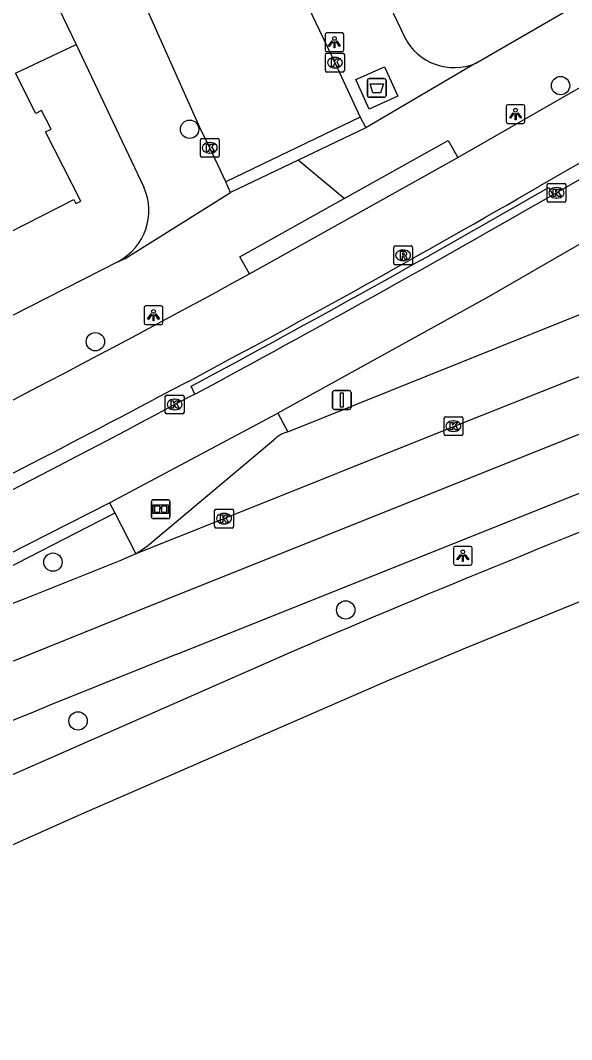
# Model space of a CAD drawing. Extents: x 158352 to 159489, y 383828 to 384597.
# Drawn here: x 159111.7 to 159141.1, y 383920.9 to 383975.2 of the extents above; entities that cross this region are included whole.
import ezdxf

# ---------------------------------------------------------------- set-up
doc = ezdxf.new("R2010")
doc.units = 0
for name, color, linetype in [('IMGEO_Afval_apart_plaats', 7, 'Continuous'), ('IMGEO_Boom', 7, 'Continuous'), ('IMGEO_Fietspad_gesloten', 7, 'Continuous'), ('IMGEO_Haag', 7, 'Continuous'), ('IMGEO_Informatiebord', 7, 'Continuous'), ('IMGEO_Kolk', 7, 'Continuous'), ('IMGEO_Lichtpunt', 7, 'Continuous'), ('IMGEO_OVBaan_gesloten', 7, 'Continuous'), ('IMGEO_Pand', 7, 'Continuous'), ('IMGEO_Rijbaan_lokaal_gesloten', 7, 'Continuous'), ('IMGEO_Rijbaan_lokaal_open', 7, 'Continuous'), ('IMGEO_Rijbaan_regionaal_gesloten', 7, 'Continuous'), ('IMGEO_Rioolput', 7, 'Continuous'), ('IMGEO_Verkeersbordpaal', 7, 'Continuous'), ('IMGEO_Voetpad_gesloten', 7, 'Continuous'), ('IMGEO_Voetpad_open', 7, 'Continuous')]:
    doc.layers.add(name, color=color, linetype=linetype)

msp = doc.modelspace()

# ---------------------------------------------------------------- linework, layer by layer
at = {"layer": 'IMGEO_Afval_apart_plaats'}
for p, q in [((159130.2, 383971.156), (159130.2, 383971.956)), ((159130.2, 383971.956), (159130.2, 383971.156)), ((159130.3, 383972.056), (159131.09, 383972.056)), ((159131.09, 383972.056), (159130.3, 383972.056)), ((159131.19, 383971.956), (159131.19, 383971.156)), ((159131.19, 383971.156), (159131.19, 383971.956)), ((159131.09, 383971.056), (159130.3, 383971.056)), ((159130.3, 383971.056), (159131.09, 383971.056))]:
    msp.add_line(p, q, dxfattribs=at)
msp.add_lwpolyline([(159130.343, 383971.77), (159131.047, 383971.77), (159130.898, 383971.3), (159130.492, 383971.3), (159130.343, 383971.77)], dxfattribs=at)
for centre, start, end in [((159130.3, 383971.956), 90, 180), ((159130.3, 383971.956), 90, 180), ((159131.09, 383971.956), 0, 90), ((159131.09, 383971.956), 360, 90), ((159130.3, 383971.156), 180, 270), ((159130.3, 383971.156), 180, 270), ((159131.09, 383971.156), 270, 0), ((159131.09, 383971.156), 270, 0)]:
    msp.add_arc(centre, 0.1, start, end, dxfattribs=at)
at = {"layer": 'IMGEO_Boom'}
for centre in [(159140.479, 383971.678), (159120.734, 383969.353), (159115.719, 383958.039), (159113.459, 383946.296), (159129.043, 383943.749), (159114.797, 383937.836)]:
    msp.add_circle(centre, 0.489, dxfattribs=at)
at = {"layer": 'IMGEO_Fietspad_gesloten'}
for points in [[(159135.007, 383967.844), (159157.291, 383980.642), (159178.438, 383992.79)], [(159183.59, 383991.819), (159163.947, 383980.489), (159139.352, 383966.321)], [(159123.918, 383961.655), (159135.007, 383967.844)], [(159120.669, 383955.926), (159119.592, 383955.366)]]:
    msp.add_lwpolyline(points, dxfattribs=at)
for centre, radius, start, end in [((158828.004, 384503.922), 621.251, 298.105089, 300.077001), ((158837.65, 384482.967), 594.74, 295.652031, 298.772461), ((158726.741, 384695.036), 837.522, 296.695392, 297.973551)]:
    msp.add_arc(centre, radius, start, end, dxfattribs=at)
at = {"layer": 'IMGEO_Haag'}
msp.add_lwpolyline([(159075.634, 383931.062), (159076.704, 383931.02), (159077.797, 383931.061), (159078.884, 383931.185), (159079.958, 383931.391), (159081.013, 383931.679), (159082.037, 383932.044), (159082.522, 383932.248), (159083.15, 383932.545), (159102.708, 383941.782), (159109.671, 383945.276), (159116.585, 383948.835), (159116.748, 383948.92)], dxfattribs=at)
at = {"layer": 'IMGEO_Informatiebord'}
for p, q in [((159118.699, 383948.717), (159118.699, 383949.517)), ((159118.699, 383949.517), (159118.699, 383948.717)), ((159118.799, 383949.617), (159119.589, 383949.617)), ((159119.589, 383949.617), (159118.799, 383949.617)), ((159119.689, 383949.517), (159119.689, 383948.717)), ((159119.689, 383948.717), (159119.689, 383949.517)), ((159119.589, 383948.617), (159118.799, 383948.617)), ((159118.799, 383948.617), (159119.589, 383948.617))]:
    msp.add_line(p, q, dxfattribs=at)
for points in [[(159118.8, 383949.349), (159119.588, 383949.349), (159119.588, 383948.885), (159118.8, 383948.885), (159118.8, 383949.349)], [(159118.865, 383949.284), (159118.865, 383948.95), (159119.14, 383948.95), (159119.141, 383949.163), (159119.245, 383949.164), (159119.246, 383948.95), (159119.523, 383948.95), (159119.523, 383949.284), (159119.247, 383949.284), (159119.247, 383949.204), (159119.141, 383949.204), (159119.141, 383949.284), (159118.865, 383949.284)]]:
    msp.add_lwpolyline(points, dxfattribs=at)
for centre, start, end in [((159118.799, 383949.517), 90, 180), ((159118.799, 383949.517), 90, 180), ((159119.589, 383949.517), 0, 90), ((159119.589, 383949.517), 360, 90), ((159118.799, 383948.717), 180, 270), ((159118.799, 383948.717), 180, 270), ((159119.589, 383948.717), 270, 0), ((159119.589, 383948.717), 270, 0)]:
    msp.add_arc(centre, 0.1, start, end, dxfattribs=at)
at = {"layer": 'IMGEO_Kolk'}
for p, q in [((159128.046, 383973.403), (159128.898, 383973.403)), ((159127.971, 383972.477), (159127.971, 383973.329)), ((159128.459, 383973.183), (159128.484, 383973.183)), ((159128.972, 383973.329), (159128.972, 383972.477)), ((159128.898, 383972.403), (159128.046, 383972.403)), ((159128.482, 383972.623), (159128.457, 383972.623)), ((159121.307, 383967.941), (159121.307, 383968.793)), ((159121.382, 383968.867), (159122.234, 383968.867)), ((159121.795, 383968.647), (159121.82, 383968.647)), ((159122.308, 383968.793), (159122.308, 383967.941)), ((159121.818, 383968.087), (159121.793, 383968.087)), ((159122.234, 383967.867), (159121.382, 383967.867)), ((159139.765, 383965.542), (159139.765, 383966.394)), ((159139.84, 383966.468), (159140.692, 383966.468)), ((159140.766, 383966.394), (159140.766, 383965.542)), ((159140.253, 383966.248), (159140.278, 383966.248)), ((159140.692, 383965.468), (159139.84, 383965.468)), ((159140.276, 383965.688), (159140.251, 383965.688)), ((159119.437, 383954.267), (159119.437, 383955.119)), ((159119.512, 383955.193), (159120.364, 383955.193)), ((159119.925, 383954.973), (159119.95, 383954.973)), ((159120.438, 383955.119), (159120.438, 383954.267)), ((159119.948, 383954.413), (159119.923, 383954.413)), ((159120.364, 383954.193), (159119.512, 383954.193)), ((159134.277, 383953.113), (159134.277, 383953.965)), ((159134.352, 383954.039), (159135.204, 383954.039)), ((159134.765, 383953.819), (159134.79, 383953.819)), ((159135.278, 383953.965), (159135.278, 383953.113)), ((159134.788, 383953.259), (159134.763, 383953.259)), ((159135.204, 383953.039), (159134.352, 383953.039)), ((159122.066, 383948.188), (159122.066, 383949.04)), ((159122.141, 383949.114), (159122.993, 383949.114)), ((159123.067, 383949.04), (159123.067, 383948.188)), ((159122.554, 383948.894), (159122.579, 383948.894)), ((159122.993, 383948.114), (159122.141, 383948.114)), ((159122.577, 383948.334), (159122.552, 383948.334))]:
    msp.add_line(p, q, dxfattribs=at)
for points in [[(159128.046, 383973.403), (159128.898, 383973.403)], [(159127.971, 383972.477), (159127.971, 383973.329)], [(159128.292, 383973.103), (159128.415, 383973.103), (159128.415, 383972.952), (159128.545, 383973.103), (159128.709, 383973.103), (159128.563, 383972.952), (159128.716, 383972.703), (159128.564, 383972.703), (159128.479, 383972.867), (159128.415, 383972.8), (159128.415, 383972.703), (159128.292, 383972.703), (159128.292, 383973.103)], [(159128.972, 383973.329), (159128.972, 383972.477)], [(159128.898, 383972.403), (159128.046, 383972.403)], [(159121.307, 383967.941), (159121.307, 383968.793)], [(159121.382, 383968.867), (159122.234, 383968.867)], [(159121.628, 383968.567), (159121.751, 383968.567), (159121.751, 383968.416), (159121.881, 383968.567), (159122.045, 383968.567), (159121.899, 383968.416), (159122.052, 383968.167), (159121.9, 383968.167), (159121.815, 383968.331), (159121.751, 383968.264), (159121.751, 383968.167), (159121.628, 383968.167), (159121.628, 383968.567)], [(159122.308, 383968.793), (159122.308, 383967.941)], [(159122.234, 383967.867), (159121.382, 383967.867)], [(159139.765, 383965.542), (159139.765, 383966.394)], [(159139.84, 383966.468), (159140.692, 383966.468)], [(159140.766, 383966.394), (159140.766, 383965.542)], [(159140.086, 383966.168), (159140.209, 383966.168), (159140.209, 383966.017), (159140.339, 383966.168), (159140.503, 383966.168), (159140.357, 383966.017), (159140.51, 383965.768), (159140.358, 383965.768), (159140.273, 383965.932), (159140.209, 383965.865), (159140.209, 383965.768), (159140.086, 383965.768), (159140.086, 383966.168)], [(159140.692, 383965.468), (159139.84, 383965.468)], [(159119.437, 383954.267), (159119.437, 383955.119)], [(159119.512, 383955.193), (159120.364, 383955.193)], [(159119.758, 383954.893), (159119.881, 383954.893), (159119.881, 383954.742), (159120.011, 383954.893), (159120.175, 383954.893), (159120.029, 383954.742), (159120.182, 383954.493), (159120.03, 383954.493), (159119.945, 383954.657), (159119.881, 383954.59), (159119.881, 383954.493), (159119.758, 383954.493), (159119.758, 383954.893)], [(159120.438, 383955.119), (159120.438, 383954.267)], [(159120.364, 383954.193), (159119.512, 383954.193)], [(159134.277, 383953.113), (159134.277, 383953.965)], [(159134.352, 383954.039), (159135.204, 383954.039)], [(159135.278, 383953.965), (159135.278, 383953.113)], [(159134.598, 383953.739), (159134.721, 383953.739), (159134.721, 383953.588), (159134.851, 383953.739), (159135.015, 383953.739), (159134.869, 383953.588), (159135.022, 383953.339), (159134.87, 383953.339), (159134.785, 383953.503), (159134.721, 383953.436), (159134.721, 383953.339), (159134.598, 383953.339), (159134.598, 383953.739)], [(159135.204, 383953.039), (159134.352, 383953.039)], [(159122.066, 383948.188), (159122.066, 383949.04)], [(159122.141, 383949.114), (159122.993, 383949.114)], [(159123.067, 383949.04), (159123.067, 383948.188)], [(159122.387, 383948.814), (159122.51, 383948.814), (159122.51, 383948.663), (159122.64, 383948.814), (159122.804, 383948.814), (159122.658, 383948.663), (159122.811, 383948.414), (159122.659, 383948.414), (159122.574, 383948.578), (159122.51, 383948.511), (159122.51, 383948.414), (159122.387, 383948.414), (159122.387, 383948.814)], [(159122.993, 383948.114), (159122.141, 383948.114)]]:
    msp.add_lwpolyline(points, dxfattribs=at)
for centre, start, end in [((159128.048, 383973.327), 91.552, 178.448), ((159128.048, 383973.327), 91.552, 178.448), ((159128.896, 383973.327), 1.552, 88.448), ((159128.896, 383973.327), 1.552, 88.448), ((159128.048, 383972.479), 181.552, 268.448), ((159128.048, 383972.479), 181.552, 268.448), ((159128.896, 383972.479), 271.552, 358.448), ((159128.896, 383972.479), 271.552, 358.448), ((159121.384, 383968.791), 91.552, 178.448), ((159121.384, 383968.791), 91.552, 178.448), ((159122.232, 383968.791), 1.552, 88.448), ((159122.232, 383968.791), 1.552, 88.448), ((159121.384, 383967.943), 181.552, 268.448), ((159121.384, 383967.943), 181.552, 268.448), ((159122.232, 383967.943), 271.552, 358.448), ((159122.232, 383967.943), 271.552, 358.448), ((159139.842, 383966.392), 91.552, 178.448), ((159139.842, 383966.392), 91.552, 178.448), ((159140.69, 383966.392), 1.552, 88.448), ((159140.69, 383966.392), 1.552, 88.448), ((159139.842, 383965.544), 181.552, 268.448), ((159139.842, 383965.544), 181.552, 268.448), ((159140.69, 383965.544), 271.552, 358.448), ((159140.69, 383965.544), 271.552, 358.448), ((159119.514, 383955.117), 91.552, 178.448), ((159119.514, 383955.117), 91.552, 178.448), ((159120.362, 383955.117), 1.552, 88.448), ((159120.362, 383955.117), 1.552, 88.448), ((159119.514, 383954.269), 181.552, 268.448), ((159119.514, 383954.269), 181.552, 268.448), ((159120.362, 383954.269), 271.552, 358.448), ((159120.362, 383954.269), 271.552, 358.448), ((159134.354, 383953.963), 91.552, 178.448), ((159134.354, 383953.963), 91.552, 178.448), ((159135.202, 383953.963), 1.552, 88.448), ((159135.202, 383953.963), 1.552, 88.448), ((159134.354, 383953.115), 181.552, 268.448), ((159134.354, 383953.115), 181.552, 268.448), ((159135.202, 383953.115), 271.552, 358.448), ((159135.202, 383953.115), 271.552, 358.448), ((159122.143, 383949.038), 91.552, 178.448), ((159122.143, 383949.038), 91.552, 178.448), ((159122.991, 383949.038), 1.552, 88.448), ((159122.991, 383949.038), 1.552, 88.448), ((159122.143, 383948.19), 181.552, 268.448), ((159122.143, 383948.19), 181.552, 268.448), ((159122.991, 383948.19), 271.552, 358.448), ((159122.991, 383948.19), 271.552, 358.448)]:
    msp.add_arc(centre, 0.0765, start, end, dxfattribs=at)
for centre, major_axis, ratio, start_param, end_param in [((159128.458, 383972.903), (-0.387, 0.002), 0.722429, 4.712389, 7.853982), ((159128.483, 383972.903), (-0.39, 0.002), 0.717154, 1.570796, 4.712389), ((159121.794, 383968.367), (-0.387, 0.002), 0.722429, 4.712389, 7.853982), ((159121.819, 383968.367), (-0.39, 0.002), 0.717154, 1.570796, 4.712389), ((159140.252, 383965.968), (-0.387, 0.002), 0.722429, 4.712389, 7.853982), ((159140.277, 383965.968), (-0.39, 0.002), 0.717154, 1.570796, 4.712389), ((159119.924, 383954.693), (-0.387, 0.002), 0.722429, 4.712389, 7.853982), ((159119.949, 383954.693), (-0.39, 0.002), 0.717154, 1.570796, 4.712389), ((159134.764, 383953.539), (-0.387, 0.002), 0.722429, 4.712389, 7.853982), ((159134.789, 383953.539), (-0.39, 0.002), 0.717154, 1.570796, 4.712389), ((159122.553, 383948.614), (-0.387, 0.002), 0.722429, 4.712389, 7.853982), ((159122.578, 383948.614), (-0.39, 0.002), 0.717154, 1.570796, 4.712389)]:
    msp.add_ellipse(centre, major_axis=major_axis, ratio=ratio, start_param=start_param, end_param=end_param, dxfattribs=at)
at = {"layer": 'IMGEO_Lichtpunt'}
for p, q in [((159128.847, 383974.49), (159128.039, 383974.49)), ((159128.847, 383974.49), (159128.039, 383974.49)), ((159127.945, 383974.395), (159127.945, 383973.588)), ((159127.945, 383974.395), (159127.945, 383973.588)), ((159128.941, 383973.588), (159128.941, 383974.395)), ((159128.941, 383973.588), (159128.941, 383974.395)), ((159128.039, 383973.494), (159128.847, 383973.494)), ((159128.039, 383973.494), (159128.847, 383973.494)), ((159138.489, 383970.662), (159137.681, 383970.662)), ((159138.489, 383970.662), (159137.681, 383970.662)), ((159137.587, 383970.567), (159137.587, 383969.76)), ((159137.587, 383970.567), (159137.587, 383969.76)), ((159138.583, 383969.76), (159138.583, 383970.567)), ((159138.583, 383969.76), (159138.583, 383970.567)), ((159137.681, 383969.666), (159138.489, 383969.666)), ((159137.681, 383969.666), (159138.489, 383969.666)), ((159118.313, 383959.854), (159118.313, 383959.047)), ((159118.313, 383959.854), (159118.313, 383959.047)), ((159119.215, 383959.949), (159118.407, 383959.949)), ((159119.215, 383959.949), (159118.407, 383959.949)), ((159119.309, 383959.047), (159119.309, 383959.854)), ((159119.309, 383959.047), (159119.309, 383959.854)), ((159118.407, 383958.953), (159119.215, 383958.953)), ((159118.407, 383958.953), (159119.215, 383958.953)), ((159134.78, 383947.043), (159134.78, 383946.236)), ((159134.78, 383947.043), (159134.78, 383946.236)), ((159135.682, 383947.138), (159134.874, 383947.138)), ((159135.682, 383947.138), (159134.874, 383947.138)), ((159135.776, 383946.236), (159135.776, 383947.043)), ((159135.776, 383946.236), (159135.776, 383947.043)), ((159134.874, 383946.142), (159135.682, 383946.142)), ((159134.874, 383946.142), (159135.682, 383946.142))]:
    msp.add_line(p, q, dxfattribs=at)
for points in [[(159128.319, 383974.059), (159128.358, 383974.031), (159128.17, 383973.769), (159128.132, 383973.796), (159128.319, 383974.059)], [(159128.421, 383974.011), (159128.468, 383974.011), (159128.468, 383973.689), (159128.421, 383973.689), (159128.421, 383974.011)], [(159128.531, 383974.031), (159128.569, 383974.058), (159128.756, 383973.796), (159128.717, 383973.768), (159128.531, 383974.031)], [(159137.961, 383970.231), (159138, 383970.203), (159137.812, 383969.941), (159137.774, 383969.968), (159137.961, 383970.231)], [(159138.063, 383970.183), (159138.11, 383970.183), (159138.11, 383969.861), (159138.063, 383969.861), (159138.063, 383970.183)], [(159138.173, 383970.203), (159138.211, 383970.23), (159138.398, 383969.968), (159138.359, 383969.94), (159138.173, 383970.203)], [(159118.687, 383959.518), (159118.726, 383959.49), (159118.538, 383959.228), (159118.5, 383959.255), (159118.687, 383959.518)], [(159118.789, 383959.47), (159118.836, 383959.47), (159118.836, 383959.148), (159118.789, 383959.148), (159118.789, 383959.47)], [(159118.899, 383959.49), (159118.937, 383959.517), (159119.124, 383959.255), (159119.085, 383959.227), (159118.899, 383959.49)], [(159135.154, 383946.707), (159135.193, 383946.679), (159135.005, 383946.417), (159134.967, 383946.444), (159135.154, 383946.707)], [(159135.256, 383946.659), (159135.303, 383946.659), (159135.303, 383946.337), (159135.256, 383946.337), (159135.256, 383946.659)], [(159135.366, 383946.679), (159135.404, 383946.706), (159135.591, 383946.444), (159135.552, 383946.416), (159135.366, 383946.679)]]:
    msp.add_lwpolyline(points, dxfattribs=at)
for centre in [(159128.444, 383974.193), (159138.086, 383970.365), (159118.812, 383959.652), (159135.279, 383946.841)]:
    msp.add_circle(centre, 0.0994, dxfattribs=at)
for centre, start, end in [((159128.039, 383974.395), 90, 180), ((159128.039, 383974.395), 90, 180), ((159128.847, 383974.395), 0, 90), ((159128.847, 383974.395), 0, 90), ((159128.039, 383973.588), 180, 270), ((159128.039, 383973.588), 180, 270), ((159128.847, 383973.588), 270, 0), ((159128.847, 383973.588), 270, 360), ((159137.681, 383970.567), 90, 180), ((159137.681, 383970.567), 90, 180), ((159138.489, 383970.567), 0, 90), ((159138.489, 383970.567), 0, 90), ((159137.681, 383969.76), 180, 270), ((159137.681, 383969.76), 180, 270), ((159138.489, 383969.76), 270, 0), ((159138.489, 383969.76), 270, 360), ((159118.407, 383959.854), 90, 180), ((159118.407, 383959.854), 90, 180), ((159119.215, 383959.854), 0, 90), ((159119.215, 383959.854), 0, 90), ((159118.407, 383959.047), 180, 270), ((159118.407, 383959.047), 180, 270), ((159119.215, 383959.047), 270, 0), ((159119.215, 383959.047), 270, 360), ((159134.874, 383947.043), 90, 180), ((159134.874, 383947.043), 90, 180), ((159135.682, 383947.043), 0, 90), ((159135.682, 383947.043), 0, 90), ((159134.874, 383946.236), 180, 270), ((159134.874, 383946.236), 180, 270), ((159135.682, 383946.236), 270, 0), ((159135.682, 383946.236), 270, 360)]:
    msp.add_arc(centre, 0.0946, start, end, dxfattribs=at)
at = {"layer": 'IMGEO_OVBaan_gesloten'}
for points in [[(159230.686, 383974.033), (159220.559, 383971.289), (159200.451, 383965.355), (159186.124, 383960.762), (159176.741, 383957.59), (159167.948, 383954.404), (159167.548, 383954.263), (159158.923, 383951.012), (159150.327, 383947.686), (159141.76, 383944.286), (159135.412, 383941.71), (159131.365, 383940.018), (159114.987, 383932.875), (159106.524, 383929.105), (159088.723, 383920.864)], [(159126.432, 383941.634), (159108.657, 383933.813), (159101.121, 383930.412), (159087.254, 383923.978)]]:
    msp.add_lwpolyline(points, dxfattribs=at)
msp.add_arc((159429.971, 383231.627), 772.169, 109.544197, 113.147453, dxfattribs=at)
at = {"layer": 'IMGEO_Pand'}
for points in [[(159112.786, 383977.856), (159114.689, 383973.875)], [(159108.545, 383962.547), (159114.567, 383965.614), (159114.678, 383965.395), (159114.942, 383965.529), (159113.066, 383969.21), (159113.358, 383969.359), (159112.855, 383970.348), (159112.556, 383970.196), (159111.467, 383972.336), (159114.689, 383973.875)]]:
    msp.add_lwpolyline(points, dxfattribs=at)
at = {"layer": 'IMGEO_Rijbaan_lokaal_gesloten'}
for points in [[(159118.981, 383992.691), (159120.969, 383988.562), (159128.468, 383972.902), (159129.819, 383969.992)], [(159122.664, 383966.557), (159121.805, 383968.367), (159121.286, 383969.447), (159118.479, 383975.731), (159114.367, 383984.335), (159113.209, 383986.675)], [(159129.819, 383969.992), (159122.664, 383966.557)]]:
    msp.add_lwpolyline(points, dxfattribs=at)
at = {"layer": 'IMGEO_Rijbaan_lokaal_open'}
for points in [[(159179.1, 383988.347), (159165.477, 383980.512), (159157.62, 383975.933), (159140.266, 383965.967), (159140.072, 383965.861)], [(159162.338, 383975.274), (159136.64, 383960.422), (159125.435, 383954.227)], [(159125.964, 383953.244), (159144.507, 383960.688), (159145.271, 383960.832), (159152.292, 383961.043)], [(159121.018, 383955.239), (159119.938, 383954.693)], [(159116.471, 383949.452), (159125.435, 383954.227)], [(159117.879, 383946.744), (159118.496, 383947.165), (159125.218, 383952.808)], [(159082.891, 383933.086), (159102.458, 383942.327), (159116.471, 383949.452)]]:
    msp.add_lwpolyline(points, dxfattribs=at)
for centre, radius, start, end in [((158715.809, 384704.513), 851.825, 298.404604, 299.871953), ((158872.032, 384415.747), 523.477, 296.24585, 298.26665), ((159126.46, 383951.538), 1.776, 106.228, 134.3803)]:
    msp.add_arc(centre, radius, start, end, dxfattribs=at)
at = {"layer": 'IMGEO_Rijbaan_regionaal_gesloten'}
for points in [[(159205.85, 383975.797), (159202.97, 383974.661), (159196.822, 383972.81), (159192.782, 383971.541), (159185.178, 383969.076), (159177.597, 383966.534), (159166.881, 383962.821), (159156.981, 383959.13), (159146.161, 383954.982), (159118.775, 383944.025), (159111.311, 383941.012), (159103.717, 383937.859), (159096.157, 383934.635), (159092.077, 383932.858), (159084.637, 383929.44)], [(159153.947, 383961.013), (159147.488, 383958.572), (159134.734, 383953.486), (159122.508, 383948.581), (159117.879, 383946.744)], [(159120.013, 383941.381), (159149.249, 383953.078), (159166.145, 383959.473)], [(159117.879, 383946.744), (159117.025, 383946.362), (159111.88, 383944.314)]]:
    msp.add_lwpolyline(points, dxfattribs=at)
for centre, radius, start, end in [((159416.982, 383193.55), 810.391, 112.116276, 113.599521), ((159430.359, 383161.648), 839.225, 111.70335, 113.681786)]:
    msp.add_arc(centre, radius, start, end, dxfattribs=at)
at = {"layer": 'IMGEO_Rioolput'}
for p, q in [((159131.598, 383962.21), (159131.598, 383963.062)), ((159131.673, 383963.136), (159132.525, 383963.136)), ((159132.599, 383963.062), (159132.599, 383962.21)), ((159132.086, 383962.916), (159132.111, 383962.916)), ((159132.525, 383962.136), (159131.673, 383962.136)), ((159132.109, 383962.356), (159132.084, 383962.356))]:
    msp.add_line(p, q, dxfattribs=at)
for points in [[(159131.598, 383962.21), (159131.598, 383963.062)], [(159131.673, 383963.136), (159132.525, 383963.136)], [(159132.599, 383963.062), (159132.599, 383962.21)], [(159132.187, 383962.834), (159131.935, 383962.836), (159131.935, 383962.436)], [(159131.935, 383962.436), (159132.059, 383962.436), (159132.059, 383962.598), (159132.07, 383962.598)], [(159132.113, 383962.755), (159132.059, 383962.755), (159132.059, 383962.674)], [(159132.059, 383962.674), (159132.111, 383962.674)], [(159132.117, 383962.569), (159132.188, 383962.436), (159132.328, 383962.436), (159132.263, 383962.562)], [(159132.525, 383962.136), (159131.673, 383962.136)]]:
    msp.add_lwpolyline(points, dxfattribs=at)
for centre, radius, start, end in [((159131.675, 383963.06), 0.0765, 91.552, 178.448), ((159131.675, 383963.06), 0.0765, 91.552, 178.448), ((159132.523, 383963.06), 0.0765, 1.552, 88.448), ((159132.523, 383963.06), 0.0765, 1.552, 88.448), ((159132.069, 383962.545), 0.0533, 26.0293, 88.6989), ((159132.095, 383962.863), 0.19, 274.7715, 282.9687), ((159132.119, 383962.659), 0.0964, 77.0061, 93.1865), ((159132.133, 383962.716), 0.0378, 276.6634, 79.6772), ((159132.186, 383962.724), 0.109, 350.3612, 89.416), ((159132.184, 383962.724), 0.112, 277.5842, 350.9817), ((159132.168, 383962.509), 0.108, 29.5134, 73.7905), ((159131.675, 383962.212), 0.0765, 181.552, 268.448), ((159131.675, 383962.212), 0.0765, 181.552, 268.448), ((159132.523, 383962.212), 0.0765, 271.552, 358.448), ((159132.523, 383962.212), 0.0765, 271.552, 358.448)]:
    msp.add_arc(centre, radius, start, end, dxfattribs=at)
for centre, major_axis, ratio, start_param, end_param in [((159132.085, 383962.636), (-0.387, 0.002), 0.722429, 4.712389, 7.853982), ((159132.11, 383962.636), (-0.39, 0.002), 0.717154, 1.570796, 4.712389)]:
    msp.add_ellipse(centre, major_axis=major_axis, ratio=ratio, start_param=start_param, end_param=end_param, dxfattribs=at)
at = {"layer": 'IMGEO_Verkeersbordpaal'}
for p, q in [((159128.441, 383955.433), (159129.231, 383955.433)), ((159129.231, 383955.433), (159128.441, 383955.433)), ((159128.341, 383954.533), (159128.341, 383955.333)), ((159128.341, 383955.333), (159128.341, 383954.533)), ((159129.331, 383955.333), (159129.331, 383954.533)), ((159129.331, 383954.533), (159129.331, 383955.333)), ((159129.231, 383954.433), (159128.441, 383954.433)), ((159128.441, 383954.433), (159129.231, 383954.433))]:
    msp.add_line(p, q, dxfattribs=at)
msp.add_lwpolyline([(159128.761, 383955.308), (159128.911, 383955.308), (159128.911, 383954.558), (159128.761, 383954.558), (159128.761, 383955.308)], dxfattribs=at)
for centre, start, end in [((159128.441, 383955.333), 90, 180), ((159128.441, 383955.333), 90, 180), ((159129.231, 383955.333), 0, 90), ((159129.231, 383955.333), 360, 90), ((159128.441, 383954.533), 180, 270), ((159128.441, 383954.533), 180, 270), ((159129.231, 383954.533), 270, 0), ((159129.231, 383954.533), 270, 0)]:
    msp.add_arc(centre, 0.1, start, end, dxfattribs=at)
at = {"layer": 'IMGEO_Voetpad_gesloten'}
msp.add_lwpolyline([(159131.104, 383972.686), (159131.812, 383971.111), (159130.285, 383970.425), (159129.577, 383972), (159131.104, 383972.686)], dxfattribs=at)
at = {"layer": 'IMGEO_Voetpad_open'}
for points in [[(159135.972, 383972.875), (159176.746, 383996.469)], [(159122.671, 383994.123), (159132.184, 383974.241)], [(159114.689, 383973.875), (159118.298, 383966.268)], [(159135.972, 383972.875), (159130.12, 383969.438)], [(159129.819, 383969.992), (159130.12, 383969.438)], [(159130.12, 383969.438), (159126.514, 383967.708)], [(159128.956, 383965.658), (159134.5, 383968.752), (159135.007, 383967.844)], [(159126.514, 383967.708), (159122.907, 383965.977)], [(159128.956, 383965.658), (159126.514, 383967.708)], [(159122.907, 383965.977), (159122.664, 383966.557)], [(159116.943, 383962.316), (159117.307, 383962.466), (159122.907, 383965.977)], [(159139.848, 383966.258), (159140.072, 383965.861)], [(159123.918, 383961.655), (159123.411, 383962.563), (159128.956, 383965.658)], [(159116.943, 383962.316), (159097.149, 383952.222)], [(159121.018, 383955.239), (159120.815, 383955.664)], [(159125.435, 383954.227), (159125.862, 383953.434), (159125.964, 383953.244)], [(159116.471, 383949.452), (159116.748, 383948.92)], [(159116.748, 383948.92), (159117.879, 383946.744)]]:
    msp.add_lwpolyline(points, dxfattribs=at)
for centre, radius, start, end in [((159134.811, 383975.589), 2.952, 207.1738, 293.1663), ((159115.494, 383965.021), 3.069, 298.1724, 23.9776), ((158790.358, 384571.751), 699.118, 298.208214, 299.993478)]:
    msp.add_arc(centre, radius, start, end, dxfattribs=at)

doc.saveas('drawing.dxf')
